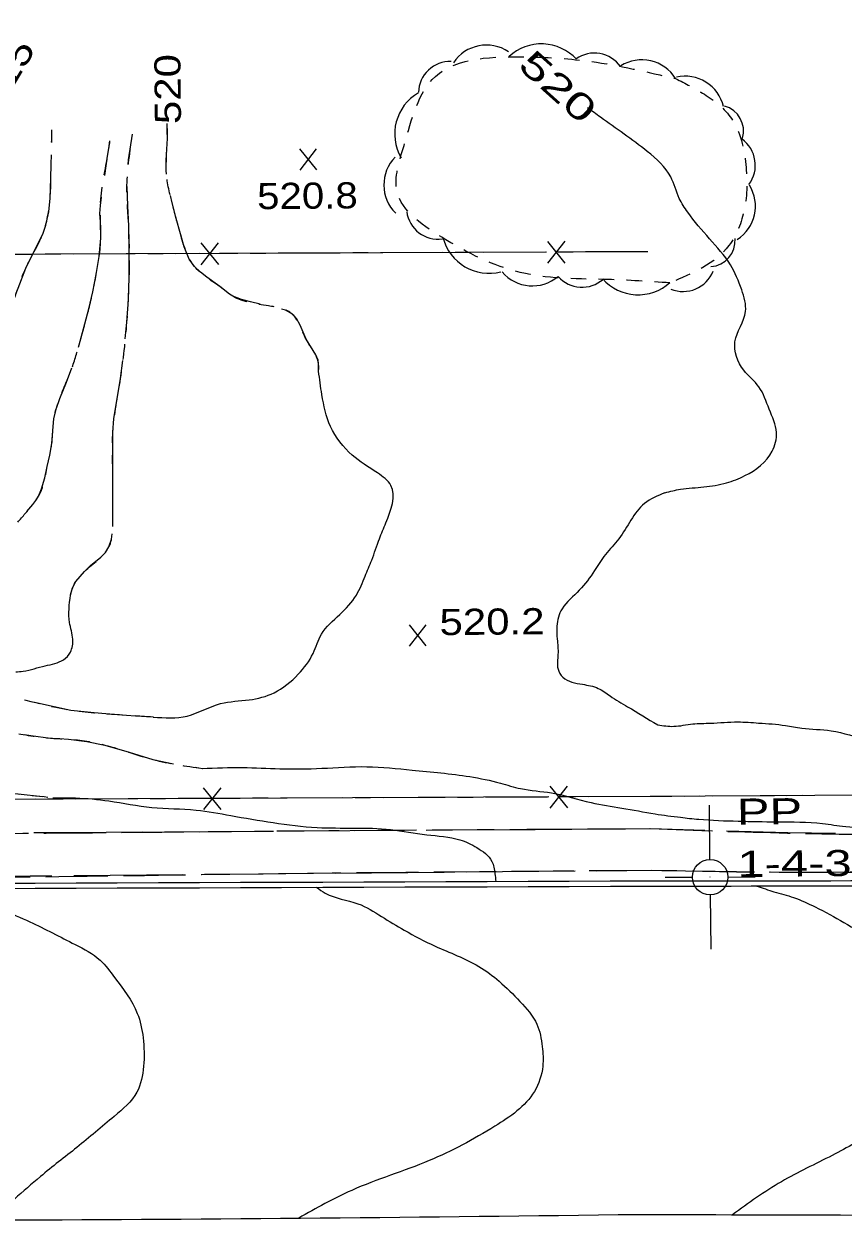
# Model space of a CAD drawing. Extents: x 2362213 to 2366494, y 6968794 to 6978110.
# Drawn here: x 2363130.1 to 2363280.4, y 6976461.4 to 6976680.3 of the extents above; entities that cross this region are included whole.
import ezdxf
from ezdxf.enums import TextEntityAlignment as Align

# ---------------------------------------------------------------- set-up
doc = ezdxf.new("R2010")
doc.units = 0
doc.header["$LTSCALE"] = 1.9
for name, pattern in [('LONG_DASH_SHORT_DASH', [9.9, 6, -1.2, 1.5, -1.2]), ('LONG_DASHED', [7.5, 6, -1.5]), ('SHORT_DASHED', [2.7, 1.5, -1.2])]:
    doc.linetypes.add(name, pattern=pattern)
for name, color, linetype, lineweight in [('1', 7, 'Continuous', 13), ('17', 7, 'Continuous', 25), ('2', 7, 'Continuous', 25), ('29', 7, 'Continuous', 13), ('3', 7, 'Continuous', 25), ('31', 7, 'Continuous', 25), ('32', 7, 'Continuous', 25), ('35', 7, 'Continuous', 13), ('36', 7, 'Continuous', 13)]:
    doc.layers.add(name, color=color, linetype=linetype, lineweight=lineweight)

msp = doc.modelspace()

# ---------------------------------------------------------------- linework, layer by layer
at = {"layer": '1'}
for p, q in [((2363255.991, 6976526.899), (2363255.915, 6976536.899)), ((2363252.782, 6976523.628), (2363247.782, 6976523.59)), ((2363256.022, 6976523.658), (2363256.021, 6976523.698)), ((2363259.262, 6976523.689), (2363264.262, 6976523.727)), ((2363256.052, 6976520.42), (2363256.128, 6976510.42))]:
    msp.add_line(p, q, dxfattribs=at)
msp.add_circle((2363256.022, 6976523.659), 3.24, dxfattribs=at)
at = {"layer": '17'}
for p, q in [((2363162.559, 6976640.065), (2363165.777, 6976636.076)), ((2363165.759, 6976640.075), (2363162.577, 6976636.066)), ((2363226.159, 6976640.34), (2363229.377, 6976636.362)), ((2363229.359, 6976640.361), (2363226.177, 6976636.341)), ((2363225.968, 6976638.379), (2363165.968, 6976638.117)), ((2363244.569, 6976638.457), (2363229.568, 6976638.394)), ((2363229.801, 6976540.361), (2363226.619, 6976536.34)), ((2363163.001, 6976540.064), (2363166.219, 6976536.075)), ((2363166.201, 6976540.075), (2363163.019, 6976536.064)), ((2363226.41, 6976538.378), (2363166.41, 6976538.107)), ((2363226.601, 6976540.34), (2363229.819, 6976536.361)), ((2363245.011, 6976538.455), (2363230.01, 6976538.392)), ((2363285.771, 6976538.703), (2363245.011, 6976538.455))]:
    msp.add_line(p, q, dxfattribs=at)
at = {"layer": '17', "linetype": 'LONG_DASH_SHORT_DASH'}
for points in [[(2363244.569, 6976638.457), (2363108.087, 6976637.856), (2362926.91, 6976637.791), (2362916.719, 6976637.834), (2362913.715, 6976727.45), (2362909.341, 6976930.538), (2362701.923, 6976932.443), (2362676.378, 6976933.85), (2362614.153, 6976933.107)], [(2363245.011, 6976538.455), (2363108.32, 6976537.854), (2362926.732, 6976537.794), (2362819.463, 6976538.203), (2362817.808, 6976603.84), (2362813.746, 6976724.698), (2362811.45, 6976831.43), (2362698.715, 6976832.467), (2362674.221, 6976833.813), (2362615.345, 6976833.113)], [(2363876.486, 6976527.339), (2363794.446, 6976531.237), (2363758.576, 6976531.975), (2363737.059, 6976532.65), (2363610.37, 6976538.244), (2363528.319, 6976540.043), (2363452.977, 6976539.836), (2363406.407, 6976539.712), (2363385.153, 6976539.97), (2363305.43, 6976538.821), (2363245.011, 6976538.455)]]:
    msp.add_lwpolyline(points, dxfattribs=at)
at = {"layer": '17'}
for points in [[(2363162.368, 6976638.103), (2363108.087, 6976637.856), (2363102.367, 6976637.851)], [(2363162.81, 6976538.093), (2363108.32, 6976537.854), (2363102.809, 6976537.851)]]:
    msp.add_lwpolyline(points, dxfattribs=at)
at = {"layer": '2'}
for centre, radius, start, end in [((2362252.283, 7244149.928), 267628.783, 270.10927, 270.21258), ((2363100.553, 7156535.975), 180013.046, 270.04605, 270.12061), ((2362252.283, 7244149.928), 267629.743, 270.10927, 270.21258), ((2363100.553, 7156535.975), 180014.006, 270.04605, 270.12061), ((2363074.773, 6988792.679), 12332.043, 269.69664, 270.78069), ((2363322.428, 6995769.41), 19307.793, 269.76371, 270.30666)]:
    msp.add_arc(centre, radius, start, end, dxfattribs=at)
at = {"layer": '29'}
for centre, radius, start, end in [((2363214.977, 6976669.078), 7.296, 56.28971, 146.28971), ((2363225.052, 6976667.835), 8.751, 42.63675, 132.63675), ((2363234.787, 6976669.073), 5.831, 35.1162, 125.1162), ((2363208.335, 6976667.559), 5.831, 88.55487, 178.55487), ((2363243.489, 6976666.371), 7.296, 32.11865, 122.11865), ((2363251.447, 6976663.47), 7.195, 13.02746, 103.02746), ((2363206.877, 6976660.047), 8.751, 120.06865, 210.06865), ((2363257.357, 6976660.58), 4.794, 344.03875, 74.03875), ((2363258.311, 6976654.309), 5.999, 323.70567, 53.70567), ((2363203.435, 6976650.704), 7.296, 135.43383, 225.43383), ((2363257.147, 6976646.789), 7.195, 302.40491, 32.40491), ((2363206.113, 6976646.575), 5.831, 187.73239, 277.73239), ((2363215.461, 6976643.232), 8.751, 194.40385, 284.40385), ((2363255.809, 6976640.49), 4.794, 274.3418, 4.3418), ((2363223.381, 6976639.475), 7.296, 220.43186, 310.43186), ((2363251.043, 6976637.143), 5.999, 247.94324, 337.94324), ((2363232.512, 6976637.754), 5.831, 221.39075, 311.39075), ((2363242.824, 6976639.3), 8.751, 221.77607, 311.77607)]:
    msp.add_arc(centre, radius, start, end, dxfattribs=at)
at = {"layer": '29', "linetype": 'SHORT_DASHED'}
for points in [[(2363248.653, 6976632.724), (2363237.167, 6976633.345), (2363222.106, 6976634.422), (2363207.515, 6976640.653), (2363198.541, 6976649.558), (2363199.84, 6976657.972), (2363205.59, 6976670.616), (2363222.537, 6976674.207), (2363234.175, 6976673.348), (2363249.686, 6976670.226)], [(2363249.686, 6976670.226), (2363254.963, 6976667.346), (2363259.947, 6976662.873), (2363262.568, 6976654.428), (2363262.305, 6976646.255), (2363259.469, 6976639.568), (2363248.653, 6976632.724)]]:
    msp.add_spline(points, degree=3, dxfattribs=at)
at = {"layer": '3'}
for p, q in [((2363179.907, 6976532.155), (2363199.908, 6976532.286)), ((2363227.906, 6976532.462), (2363245.057, 6976532.565)), ((2363245.057, 6976532.565), (2363255.049, 6976532.281)), ((2363159.233, 6976524.087), (2363139.234, 6976523.896)), ((2363207.231, 6976524.535), (2363187.232, 6976524.353)), ((2363231.23, 6976524.753), (2363211.231, 6976524.573)), ((2363245.23, 6976524.887), (2363235.23, 6976524.792))]:
    msp.add_line(p, q, dxfattribs=at)
for points in [[(2363131.908, 6976531.838), (2363138.408, 6976531.88), (2363151.909, 6976531.968)], [(2363155.908, 6976531.997), (2363172.428, 6976532.104), (2363175.908, 6976532.127)], [(2363203.907, 6976532.314), (2363208.747, 6976532.34), (2363223.908, 6976532.434)], [(2363259.052, 6976532.169), (2363270.305, 6976531.846), (2363279.046, 6976531.739)], [(2363135.234, 6976523.858), (2363131.234, 6976523.82), (2363115.235, 6976523.668)], [(2363183.232, 6976524.315), (2363173.133, 6976524.219), (2363163.233, 6976524.125)], [(2363262.844, 6976524.584), (2363260.874, 6976524.596), (2363245.23, 6976524.887)], [(2363286.845, 6976524.613), (2363276.524, 6976524.505), (2363266.844, 6976524.563)]]:
    msp.add_lwpolyline(points, dxfattribs=at)
at = {"layer": '3', "linetype": 'LONG_DASHED'}
for points in [[(2363245.057, 6976532.565), (2363295.548, 6976531.536), (2363358.874, 6976532.409), (2363383.573, 6976533.635), (2363387.655, 6976535.523), (2363386.007, 6976543.808), (2363377.005, 6976557.563)], [(2362751.138, 6976547.873), (2362749.936, 6976539.641), (2362749.901, 6976538.111), (2362749.958, 6976533.201), (2362751.954, 6976532.51), (2362784.68, 6976532.012), (2362827.689, 6976532.341), (2362894.126, 6976531.924), (2363002.975, 6976532.59), (2363104.4, 6976531.656), (2363172.428, 6976532.104), (2363245.057, 6976532.565)], [(2363876.194, 6976512.844), (2363837.322, 6976515.044), (2363785.025, 6976518.577), (2363769.614, 6976518.73), (2363732.803, 6976520.709), (2363702.805, 6976520.414), (2363637.535, 6976524.312), (2363570.003, 6976526.249), (2363502.414, 6976528.956), (2363470.661, 6976530.054), (2363461.682, 6976529.918), (2363439.316, 6976527.315), (2363398.793, 6976525.309), (2363343.08, 6976525.299), (2363276.524, 6976524.505), (2363245.23, 6976524.887)], [(2363245.23, 6976524.887), (2363173.133, 6976524.219), (2363089.346, 6976523.431), (2363020.845, 6976524.229), (2362912.679, 6976524.44), (2362827.338, 6976525.167), (2362771.397, 6976523.824), (2362760.325, 6976522.968)]]:
    msp.add_spline(points, degree=3, dxfattribs=at)
at = {"layer": '31', "lineweight": 13}
for p, q in [((2363183.842, 6976653.458), (2363180.725, 6976657.31)), ((2363180.762, 6976653.429), (2363183.805, 6976657.339)), ((2363203.935, 6976566.105), (2363200.818, 6976569.956)), ((2363200.855, 6976566.076), (2363203.898, 6976569.985))]:
    msp.add_line(p, q, dxfattribs=at)
at = {"layer": '31'}
for points in [[(2363247.719, 6976594.224), (2363250.583, 6976594.851), (2363254.87, 6976595.272), (2363259.033, 6976596.041), (2363262.401, 6976597.354), (2363267.419, 6976601.832), (2363268.196, 6976605.259), (2363266.865, 6976609.537), (2363264.976, 6976613.65), (2363262.197, 6976616.712), (2363260.577, 6976621.897), (2363262.524, 6976627.496), (2363261.816, 6976631.44), (2363259.732, 6976636.051), (2363255.906, 6976640.834), (2363251.919, 6976645.696), (2363250.345, 6976648.241), (2363248.797, 6976652.177), (2363244.494, 6976656.836), (2363235.903, 6976663.124), (2363233.536, 6976664.852)], [(2363153.798, 6976553.047), (2363160.056, 6976553.237), (2363166.174, 6976555.515), (2363171.419, 6976556.205), (2363175.987, 6976557.509), (2363180.414, 6976560.891), (2363183.157, 6976564.737), (2363184.694, 6976568.252), (2363188.039, 6976571.864), (2363191.096, 6976575.434), (2363192.704, 6976578.909), (2363193.906, 6976581.821), (2363195.328, 6976585.784), (2363196.521, 6976588.696), (2363197.435, 6976595.565), (2363194.953, 6976597.851), (2363190.331, 6976601.137), (2363186.371, 6976606.35), (2363184.765, 6976612.235), (2363184.164, 6976616.509)], [(2363247.719, 6976594.224), (2363243.959, 6976592.239), (2363239.28, 6976585.773), (2363236.798, 6976582.879), (2363234.795, 6976579.95), (2363232.009, 6976576.313), (2363228.841, 6976572.913), (2363227.892, 6976569.724), (2363227.964, 6976567.364), (2363228.091, 6976564.545), (2363228.106, 6976561.865), (2363229.001, 6976560.354), (2363232.583, 6976559.058), (2363235.481, 6976558.315), (2363237.665, 6976556.926), (2363240.874, 6976554.937), (2363246.396, 6976551.599)], [(2363246.396, 6976551.599), (2363249.348, 6976551.347), (2363252.834, 6976551.78), (2363256.082, 6976551.921), (2363261.091, 6976552.149), (2363264.924, 6976551.956), (2363269.848, 6976551.492), (2363272.832, 6976551.001), (2363278.247, 6976550.522), (2363284.893, 6976548.946), (2363291.598, 6976548.439), (2363297.985, 6976547.62), (2363302.556, 6976545.494), (2363304.222, 6976543.859), (2363306.623, 6976540.702), (2363309.401, 6976538.798), (2363315.26, 6976537.854), (2363325.008, 6976536.007)]]:
    msp.add_spline(points, degree=3, dxfattribs=at)
at = {"layer": '32'}
for points in [[(2363156.268, 6976652.675), (2363156.182, 6976653.325), (2363156.264, 6976656.266), (2363156.416, 6976659.208), (2363156.403, 6976660.598), (2363156.37, 6976661.987)], [(2363173.467, 6976628.848), (2363171.673, 6976629.261), (2363170.039, 6976629.676), (2363168.452, 6976630.27), (2363167.799, 6976630.644), (2363166.015, 6976632.037), (2363163.639, 6976633.775), (2363162.48, 6976634.704), (2363161.39, 6976635.744), (2363160.417, 6976637.085), (2363159.485, 6976639.365), (2363158.803, 6976641.749), (2363157.996, 6976644.572), (2363157.269, 6976647.425), (2363156.966, 6976648.742)], [(2363184.164, 6976616.509), (2363184.157, 6976617.229), (2363184.141, 6976617.939), (2363184.055, 6976618.548), (2363183.675, 6976619.545), (2363181.898, 6976622.378), (2363180.763, 6976624.967), (2363180.092, 6976626.181), (2363179.637, 6976626.727), (2363179.092, 6976627.202), (2363178.117, 6976627.742), (2363177.355, 6976627.925)], [(2363132.01, 6976555.78), (2363138.674, 6976554.333), (2363142.949, 6976553.854), (2363147.242, 6976553.515), (2363150.536, 6976553.286), (2363153.838, 6976553.088)]]:
    msp.add_lwpolyline(points, dxfattribs=at)
at = {"layer": '32', "linetype": 'SHORT_DASHED'}
for points in [[(2362826.653, 6976679.008), (2362827.461, 6976672.895), (2362827.857, 6976664.869), (2362829.465, 6976653.484), (2362831.238, 6976640.57), (2362833.357, 6976637.55), (2362837.397, 6976635.428), (2362840.572, 6976635.038), (2362849.384, 6976638.023), (2362853.85, 6976639.435), (2362860.589, 6976641.789), (2362862.51, 6976640.648), (2362862.455, 6976636.987), (2362857.354, 6976632.678), (2362851.411, 6976626.781), (2362847.406, 6976623.123), (2362849.952, 6976617.257), (2362856.094, 6976610.655), (2362863.382, 6976604.674), (2362867.633, 6976602.525), (2362872.094, 6976602.467), (2362880.954, 6976601.281), (2362886.742, 6976598.466), (2362892.98, 6976592.426), (2362901.02, 6976584.992), (2362909.787, 6976583.415), (2362918.413, 6976581.727), (2362927.95, 6976582.158), (2362942.13, 6976581.133), (2362957.372, 6976581.008), (2362972.038, 6976580.448), (2362978.647, 6976580.541), (2362990.001, 6976580.159), (2363007.276, 6976575.613), (2363017.783, 6976573.793), (2363027.899, 6976571.099), (2363040.974, 6976567.483), (2363054.318, 6976565.091), (2363063.222, 6976563.655), (2363075.023, 6976561.548), (2363088.026, 6976560.231), (2363095.507, 6976560.123), (2363105.679, 6976560.04), (2363115.51, 6976558.903), (2363124.062, 6976557.634), (2363138.674, 6976554.333), (2363147.242, 6976553.515), (2363153.838, 6976553.088)], [(2363184.164, 6976616.509), (2363184.141, 6976617.939), (2363181.898, 6976622.378), (2363179.092, 6976627.202), (2363174.96, 6976628.512), (2363168.452, 6976630.27), (2363166.015, 6976632.037), (2363161.39, 6976635.744), (2363158.803, 6976641.749), (2363157.269, 6976647.425), (2363156.182, 6976653.325), (2363156.416, 6976659.208), (2363156.37, 6976661.987)]]:
    msp.add_spline(points, degree=3, dxfattribs=at)
at = {"layer": '35'}
for points in [[(2363128.588, 6976561.348), (2363129.937, 6976561.471), (2363133.997, 6976562.459), (2363137.346, 6976563.561), (2363138.613, 6976564.973), (2363139.051, 6976567.318), (2363138.471, 6976570.402), (2363138.623, 6976575.414)], [(2363162.817, 6976543.613), (2363170.187, 6976543.793), (2363177.049, 6976543.568), (2363184.738, 6976543.642), (2363192.987, 6976543.94), (2363201.312, 6976543.329), (2363211.914, 6976542.11), (2363217.536, 6976540.924), (2363221.246, 6976539.919), (2363226.903, 6976539.123), (2363234.17, 6976537.342), (2363239.791, 6976536.335), (2363245.902, 6976535.264)], [(2363135.387, 6976538.221), (2363139.568, 6976538.201), (2363145.663, 6976537.649), (2363153.556, 6976536.474), (2363161.67, 6976535.972), (2363168.03, 6976534.982), (2363175.814, 6976533.666), (2363183.901, 6976532.773), (2363197.377, 6976532.401), (2363204.005, 6976531.444), (2363210.084, 6976530.522), (2363213.208, 6976529.082), (2363215.963, 6976526.558), (2363216.535, 6976524.302), (2363216.668, 6976522.884)], [(2363245.902, 6976535.264), (2363250.587, 6976534.648), (2363253.92, 6976534.29), (2363261.185, 6976533.949), (2363268.216, 6976533.816), (2363276.659, 6976533.506), (2363280.895, 6976532.957), (2363286.19, 6976531.437), (2363287.28, 6976529.297), (2363288.6, 6976526.16), (2363289.29, 6976523.026)], [(2363117.715, 6976521.581), (2363118.982, 6976520.894), (2363122.248, 6976519.215), (2363126.074, 6976517.652), (2363131.195, 6976515.45), (2363139.484, 6976511.299), (2363144.062, 6976508.423), (2363146.732, 6976505.238), (2363150.896, 6976498.666), (2363151.958, 6976494.197), (2363152.048, 6976488.948), (2363150.823, 6976484.226), (2363146.655, 6976479.765), (2363139.809, 6976474.061), (2363133.119, 6976468.717), (2363128.329, 6976464.591), (2363123.345, 6976460.733)], [(2363183.796, 6976521.802), (2363185.386, 6976520.727), (2363191.375, 6976518.784), (2363195.729, 6976516.435), (2363199.883, 6976513.934), (2363205.54, 6976511.008), (2363213.586, 6976507.265), (2363217.323, 6976504.55), (2363221.118, 6976500.865), (2363224.228, 6976496.675), (2363225.206, 6976492.555), (2363225.31, 6976488.975), (2363223.766, 6976484.321), (2363216.506, 6976477.95), (2363204.445, 6976471.636), (2363190.246, 6976466.181), (2363180.514, 6976461.088)], [(2363264.618, 6976522.041), (2363267.739, 6976520.981), (2363271.328, 6976519.925), (2363275.324, 6976518.193), (2363280.583, 6976515.353), (2363285.911, 6976512.444), (2363298.176, 6976508.68), (2363302.175, 6976505.658), (2363305.496, 6976500.399), (2363306.024, 6976497.534), (2363306.117, 6976490.915), (2363302.336, 6976484.599), (2363297.046, 6976481.348), (2363286.709, 6976476.899), (2363278.429, 6976472.601), (2363269.095, 6976467.771), (2363260.103, 6976461.716)]]:
    msp.add_spline(points, degree=3, dxfattribs=at)
at = {"layer": '36'}
for p, q in [((2363135.182, 6976658.466), (2363135.23, 6976660.826)), ((2363161.495, 6976543.82), (2363162.847, 6976543.613))]:
    msp.add_line(p, q, dxfattribs=at)
for points in [[(2363144.92, 6976652.427), (2363145.447, 6976655.973), (2363145.663, 6976657.386), (2363145.88, 6976658.798)], [(2363149.222, 6976654.438), (2363149.274, 6976655.329), (2363150.039, 6976660.027)], [(2363127.494, 6976627.91), (2363127.602, 6976628.141), (2363129.037, 6976631.785), (2363130.421, 6976635.44), (2363131.992, 6976638.544), (2363133.542, 6976641.689), (2363134.077, 6976643.294), (2363134.633, 6976645.749), (2363134.88, 6976648.252), (2363135.015, 6976651.923), (2363135.09, 6976654.464)], [(2363148.667, 6976622.482), (2363148.988, 6976625.515), (2363149.289, 6976629.608), (2363149.42, 6976633.709), (2363149.405, 6976638.439), (2363149.31, 6976643.169), (2363149.154, 6976646.887), (2363149.01, 6976650.446)], [(2363140.09, 6976620.95), (2363140.516, 6976622.434), (2363141.28, 6976625.191), (2363142.013, 6976627.959), (2363142.733, 6976631.096), (2363143.353, 6976634.252), (2363143.872, 6976637.598), (2363144.2, 6976640.95), (2363144.121, 6976643.939), (2363144.037, 6976645.439), (2363144.123, 6976646.93), (2363144.348, 6976648.472)], [(2363130.647, 6976590.79), (2363131.735, 6976592.029), (2363132.298, 6976592.764), (2363132.78, 6976593.579), (2363133.328, 6976594.904), (2363133.918, 6976596.93), (2363134.379, 6976599.005), (2363134.828, 6976601.129), (2363135.208, 6976603.263), (2363135.386, 6976605.564), (2363135.604, 6976607.867), (2363136.047, 6976609.721), (2363136.649, 6976611.537), (2363137.881, 6976614.51), (2363138.896, 6976617.128)], [(2363146.419, 6976590.639), (2363146.421, 6976593.609), (2363146.416, 6976597.209), (2363146.408, 6976601.269), (2363146.409, 6976605.319), (2363146.575, 6976607.791), (2363147.825, 6976615.163), (2363148.224, 6976618.507)], [(2363138.623, 6976575.414), (2363138.865, 6976576.326), (2363139.021, 6976576.768), (2363139.216, 6976577.2), (2363139.64, 6976577.904), (2363141.182, 6976579.778), (2363142.322, 6976580.879), (2363144.207, 6976582.387), (2363145.039, 6976583.245), (2363145.689, 6976584.292), (2363146.166, 6976585.696), (2363146.277, 6976586.647)], [(2363130.168, 6976549.832), (2363131.328, 6976549.673), (2363134.943, 6976549.178), (2363136.594, 6976549.083), (2363138.245, 6976548.999), (2363141.619, 6976548.561), (2363144.956, 6976547.903), (2363149.369, 6976546.585), (2363153.772, 6976545.256), (2363157.549, 6976544.463)], [(2363105.528, 6976539.147), (2363106.599, 6976539.027), (2363110.909, 6976538.978), (2363116.737, 6976539.174), (2363122.567, 6976539.299), (2363129.001, 6976538.961), (2363133.485, 6976538.473)]]:
    msp.add_lwpolyline(points, dxfattribs=at)
at = {"layer": '36', "linetype": 'SHORT_DASHED'}
for points in [[(2362823.214, 6976676.815), (2362824.017, 6976671.232), (2362825.079, 6976664.672), (2362826.494, 6976650.575), (2362830.262, 6976639.09), (2362832.203, 6976633.799), (2362833.017, 6976633.326), (2362837.35, 6976626.697), (2362840.97, 6976619.522), (2362845.073, 6976614), (2362851.662, 6976607.723), (2362860.019, 6976598.582), (2362865.582, 6976595.285), (2362872.54, 6976593.431), (2362878.283, 6976593.046), (2362884.79, 6976593.488), (2362886.21, 6976593.441), (2362891.39, 6976590.339), (2362897.443, 6976584.778), (2362901.553, 6976582.627), (2362908.425, 6976576.222), (2362915.493, 6976574.439), (2362924.54, 6976574.675), (2362935.459, 6976574.919), (2362947.217, 6976575.071), (2362957.492, 6976574.709), (2362971.837, 6976574.216), (2362981.538, 6976573.108), (2362990.75, 6976571.926), (2363001.807, 6976570.221), (2363013.572, 6976566.613), (2363022.891, 6976563.551), (2363033.565, 6976560.003), (2363046.254, 6976557.034), (2363057.375, 6976555.929), (2363068.846, 6976554.859), (2363080.174, 6976554.056), (2363085.411, 6976553.356), (2363092.982, 6976552.208), (2363100.676, 6976551.841), (2363106.106, 6976551.973), (2363114.29, 6976551.501), (2363118.545, 6976550.992), (2363127.714, 6976550.159), (2363134.943, 6976549.178), (2363138.245, 6976548.999), (2363144.956, 6976547.903), (2363153.772, 6976545.256), (2363162.847, 6976543.613)], [(2363089.893, 6976599.411), (2363093.701, 6976600.707), (2363097.606, 6976602.205), (2363102.487, 6976605.361), (2363106.306, 6976607.628), (2363107.197, 6976608.476), (2363111.708, 6976614.759), (2363116.092, 6976616.371), (2363119.904, 6976617.248), (2363123.865, 6976619.335), (2363126.396, 6976625.55), (2363127.602, 6976628.141), (2363130.421, 6976635.44), (2363133.542, 6976641.689), (2363134.88, 6976648.252), (2363135.12, 6976655.604), (2363135.23, 6976660.826)], [(2362819.703, 6976660.081), (2362821.08, 6976655.094), (2362823.629, 6976645.748), (2362825.93, 6976638.379), (2362827.376, 6976633.533), (2362829.498, 6976627.973), (2362833.447, 6976619.73), (2362838.858, 6976613.431), (2362843.859, 6976608.129), (2362851.784, 6976601.184), (2362857.898, 6976594.472), (2362864.838, 6976588.377), (2362869.367, 6976586.34), (2362876.19, 6976585.975), (2362884.441, 6976586.034), (2362890.613, 6976583.743), (2362898.644, 6976578.329), (2362903.804, 6976574.148), (2362915.617, 6976567.719), (2362920.593, 6976568.096), (2362927.541, 6976568.403), (2362937.389, 6976568.616), (2362948.586, 6976568.904), (2362959.658, 6976568.869), (2362977.923, 6976567.332), (2362988.651, 6976566.595), (2362998.118, 6976564.795), (2363008.281, 6976561.402), (2363017.611, 6976559.351), (2363029.159, 6976557.481), (2363048.522, 6976553.045), (2363054.725, 6976552.744), (2363063.686, 6976551.659), (2363069.936, 6976550.629), (2363077.853, 6976549.944), (2363085.071, 6976547.013), (2363090.136, 6976544.5), (2363095.44, 6976541.991), (2363102.304, 6976539.516), (2363110.909, 6976538.978), (2363122.567, 6976539.299), (2363135.427, 6976538.262)], [(2363116.892, 6976581.797), (2363116.926, 6976583.428), (2363118.012, 6976584.878), (2363119.709, 6976585.254), (2363122.524, 6976585.761), (2363127.568, 6976587.599), (2363130.498, 6976590.617), (2363132.78, 6976593.579), (2363134.379, 6976599.005), (2363135.208, 6976603.263), (2363135.604, 6976607.867), (2363136.649, 6976611.537), (2363139.043, 6976617.5), (2363140.516, 6976622.434), (2363142.013, 6976627.959), (2363143.353, 6976634.252), (2363144.2, 6976640.95), (2363144.123, 6976646.93), (2363145.447, 6976655.973), (2363145.88, 6976658.798)], [(2363138.623, 6976575.414), (2363139.216, 6976577.2), (2363141.182, 6976579.778), (2363145.689, 6976584.292), (2363146.415, 6976590.009), (2363146.416, 6976597.209), (2363146.409, 6976605.319), (2363147.825, 6976615.163), (2363148.988, 6976625.515), (2363149.42, 6976633.709), (2363149.31, 6976643.169), (2363148.999, 6976650.606), (2363150.039, 6976660.027)]]:
    msp.add_spline(points, degree=3, dxfattribs=at)

# ---------------------------------------------------------------- texts
at = {"layer": '1', "width": 1.4}
for s, p in [('  PP', (2363255.95, 6976533.229)), ('  1-4-37', (2363256.042, 6976523.629))]:
    msp.add_text(s, height=4.8, rotation=0.546, dxfattribs=at).set_placement(p)
at = {"layer": '31'}
for s, rotation, width, p in [(' 515 ', 58.889, 1.25, (2363128.908, 6976669.904)), (' 520 ', 90.546, 1.2, (2363158.86, 6976668.316)), (' 520 ', 318.185, 1.5, (2363226.501, 6976666.949))]:
    msp.add_text(s, height=4.8, rotation=rotation, dxfattribs=dict(at, width=width)).set_placement(p, align=Align.CENTER)
for s, width, p in [('520.8', 1.15, (2363172.901, 6976646.244)), ('520.2', 1.2, (2363206.376, 6976568.069))]:
    msp.add_text(s, height=4.8, rotation=0.546, dxfattribs=dict(at, width=width)).set_placement(p)

doc.saveas('drawing.dxf')
